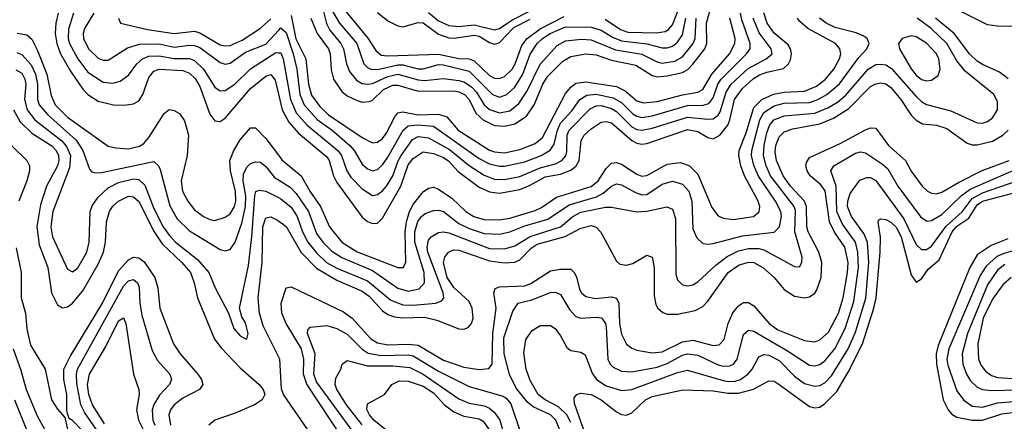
# Model space of a CAD drawing. Header units: inches. Extents: x 990535 to 1117859, y 769386 to 892122.
# Tile 726 of 1056: x 1058982 to 1062856, y 843785 to 845364. Entities that reach past the tile are written whole.
import ezdxf

# ---------------------------------------------------------------- set-up
doc = ezdxf.new("R2010")
doc.units = ezdxf.units.IN
doc.header["$MEASUREMENT"] = 0
doc.layers.add('B0854', color=7, linetype='Continuous')
doc.layers.add('B0864', color=7, linetype='Continuous')

msp = doc.modelspace()

# ---------------------------------------------------------------- linework, layer by layer
at = {"layer": 'B0854', "color": 5}
for points, elevation in [([(1059132.8, 845390), (1059123.6, 845350), (1059120.9, 845310), (1059127.5, 845270), (1059142.2, 845230), (1059181.8, 845161.8), (1059230, 845091.5), (1059250.1, 845070), (1059290, 845043.9), (1059351, 845029), (1059392.3, 845027.7), (1059430, 845032.9), (1059450, 845045.2), (1059466.8, 845070), (1059490, 845136.8), (1059510, 845161.8), (1059531, 845169), (1059624.2, 845164.2), (1059650, 845154.4), (1059672.4, 845132.4), (1059690, 845101), (1059730, 844993.2), (1059750, 844966.1), (1059770, 844963.8), (1059790, 844976.4), (1059890, 845094.2), (1059950, 845141.8), (1059970, 845149), (1059986.6, 845126.6), (1060000, 845071.4)], 2720), ([(1059194.1, 845390), (1059173.4, 845326.6), (1059173, 845290), (1059178.2, 845270), (1059210.7, 845210), (1059250, 845158.3), (1059310, 845118.3), (1059350, 845114.3), (1059377.5, 845122.5), (1059410, 845145.5), (1059442.9, 845190), (1059465.6, 845210), (1059490, 845220.1), (1059530, 845222.6), (1059590, 845211.8), (1059650, 845211.6), (1059670, 845203.6), (1059705.5, 845170), (1059750, 845098.6), (1059770, 845084.3), (1059790, 845085.3), (1059828.3, 845110), (1059890, 845171.3), (1059990, 845235.2), (1060000, 845234.3)], 2740), ([(1059273.3, 845390), (1059236.4, 845330), (1059231.8, 845310), (1059233.3, 845290), (1059252.3, 845250), (1059290, 845213), (1059310, 845204.8), (1059330, 845205.3), (1059405.9, 845254.1), (1059452.7, 845267.3), (1059530, 845269.1), (1059590, 845256.5), (1059650, 845264.5), (1059670, 845262.9), (1059690, 845254.5), (1059770, 845195.3), (1059790, 845189.1), (1059810, 845192.8), (1059870, 845236.1), (1059950, 845268.5), (1060000, 845321.7)], 2760), ([(1059371, 845370), (1059378.4, 845350), (1059485, 845325), (1059590, 845309.2), (1059670, 845318.9), (1059690, 845312.1), (1059770, 845265.6), (1059790, 845260.9), (1059810, 845262.2), (1059856.6, 845283.4), (1059929, 845331), (1059970, 845366.9)], 2780), ([(1058971.4, 845311.4), (1059010, 845304.9), (1059030, 845287), (1059050, 845245.9), (1059088, 845150), (1059106.3, 845066.3), (1059121.6, 845030), (1059170, 844981.2), (1059330, 844866.4), (1059359.8, 844859.8), (1059410, 844857), (1059453.7, 844866.3), (1059470, 844876.9), (1059490, 844900.4), (1059550, 844994.7), (1059570, 845010.8), (1059590, 845007.2), (1059610, 844994.8), (1059630, 844966.7), (1059645.6, 844910), (1059640.4, 844830), (1059616.7, 844730), (1059622, 844690), (1059643.3, 844650), (1059670, 844616.8), (1059704.7, 844590), (1059730, 844578.9), (1059750, 844575.1), (1059790, 844587.3), (1059810, 844600.9), (1059827.6, 844630), (1059832.2, 844650), (1059831.4, 844688.6), (1059811.8, 844770), (1059809.2, 844810), (1059824.5, 844850), (1059850, 844891.3), (1059890, 844939.4), (1059910, 844938.5), (1059950, 844897), (1060000, 844831.2)], 2680), ([(1058970, 845234.8), (1058990, 845227), (1059026.4, 845186.4), (1059044, 845150), (1059052, 845110), (1059052, 845050), (1059059, 845030), (1059091.5, 844991.5), (1059204.6, 844890), (1059230.8, 844850), (1059256.8, 844776.8), (1059265.9, 844765.9), (1059281.9, 844761.9), (1059303.9, 844763.9), (1059510, 844806.4), (1059527.8, 844790), (1059535, 844775), (1059572.8, 844632.8), (1059601.8, 844581.8), (1059650, 844534), (1059770, 844461.2), (1059790, 844455.9), (1059810, 844460.9), (1059830, 844489.1), (1059856.1, 844563.9), (1059870, 844630), (1059871.2, 844670), (1059861.1, 844730), (1059863, 844757), (1059875.4, 844784.6), (1059890, 844798.8), (1059910, 844805.4), (1059930, 844803.3), (1059950, 844786.5), (1059984.3, 844744.3), (1060000, 844734.5)], 2660), ([(1058967.2, 845167.2), (1058990, 845153.7), (1059001.9, 845130), (1059005.6, 845110), (1059000.3, 845050), (1059010.7, 845010), (1059041.7, 844970), (1059148, 844888), (1059166, 844866), (1059181.2, 844830), (1059178, 844782), (1059112.8, 844610), (1059104.5, 844550), (1059110.9, 844510), (1059170, 844383.6), (1059190, 844373.2), (1059210, 844388.6), (1059246.4, 844450), (1059254.8, 844490), (1059259.5, 844610), (1059267.3, 844632.7), (1059290, 844666.9), (1059330, 844703.5), (1059370, 844724.5), (1059430, 844738.9), (1059450, 844736), (1059473.7, 844713.7), (1059510, 844622.2), (1059547, 844550), (1059570, 844516.3), (1059594.6, 844490), (1059681.8, 844421.8), (1059725.6, 844370), (1059750.6, 844310), (1059803, 844210), (1059824.7, 844150), (1059850, 844121.5), (1059870, 844108.9), (1059875.3, 844110), (1059880.9, 844130), (1059870, 844172.6), (1059855.4, 844195.4), (1059846.8, 844230), (1059881.9, 844398.1), (1059895.9, 844510), (1059907.4, 844672.6), (1059911.6, 844688.4), (1059925.6, 844694.4), (1059950, 844690.1), (1060000, 844665.4)], 2640), ([(1058957.2, 845010), (1058983.1, 844963.1), (1059030, 844917.3), (1059108.5, 844868.5), (1059125.6, 844850), (1059134.6, 844830), (1059135.5, 844810), (1059130.3, 844790), (1059087.7, 844710), (1059063.7, 844636.3), (1059049.8, 844550), (1059059, 844479), (1059092.7, 844390), (1059106.4, 844290), (1059130, 844243.5), (1059150, 844231.4), (1059170, 844235.1), (1059190, 844249.1), (1059230, 844298.1), (1059290, 844403), (1059311.9, 844450), (1059319.2, 844490), (1059322.8, 844570), (1059335.6, 844610), (1059348.7, 844631.3), (1059370, 844650.5), (1059410, 844670.4), (1059430, 844667.3), (1059450, 844649.1), (1059510.5, 844530.5), (1059542.7, 844482.7), (1059620.1, 844410), (1059654.2, 844370), (1059669, 844330), (1059682.1, 844270), (1059748.6, 844108.6), (1059774.6, 844074.6), (1059850, 843995.8), (1059923.8, 843930), (1059940.1, 843910), (1059946.7, 843890), (1059936.3, 843870), (1059905.4, 843850), (1059830, 843817.4), (1059750.2, 843790), (1059725.5, 843770)], 2620), ([(1058890, 844926.4), (1059010, 844810), (1059019.9, 844790), (1059019.9, 844770), (1059009.4, 844730), (1058978.7, 844650)], 2580), ([(1060000, 844040.1), (1059940.2, 844160.2), (1059925.7, 844210), (1059919.7, 844270), (1059935.4, 844410), (1059938.9, 844550), (1059950, 844585), (1059970, 844588.6), (1059996.1, 844576.1), (1060000, 844573.3)], 2620), ([(1058967.7, 844467.7), (1058987.3, 844370), (1058988.2, 844270), (1059004.6, 844210), (1059010, 844148.4), (1059024.6, 844084.6), (1059081.7, 843990), (1059106.8, 843870), (1059130, 843832.6), (1059159.6, 843799.6), (1059174.8, 843730)], 2580), ([(1059230, 843746.3), (1059190, 843788.6), (1059176.3, 843796.3), (1059171.6, 843811.6), (1059167.2, 843827.2), (1059167.5, 843890), (1059155.8, 843950), (1059156.1, 843990), (1059180.3, 844039.7), (1059307.5, 844250), (1059370, 844376.5), (1059410, 844420.1), (1059430, 844430.1), (1059450, 844427.2), (1059471.7, 844411.7), (1059513.9, 844350), (1059525.9, 844310), (1059533.6, 844230), (1059587.2, 844090), (1059613.6, 844050), (1059682.9, 843970), (1059697.2, 843950), (1059702.8, 843930), (1059689.4, 843910), (1059623.9, 843876.1), (1059590, 843850.4), (1059575.1, 843830), (1059568.7, 843810), (1059575.2, 843770)], 2580), ([(1059285.9, 843750), (1059238.5, 843818.5), (1059222.6, 843850), (1059206.3, 843933.7), (1059205.5, 843970), (1059209.7, 843990), (1059390, 844316.8), (1059410, 844337.9), (1059430, 844343), (1059445, 844330), (1059452.2, 844312.2), (1059454.7, 844250), (1059461.9, 844201.9), (1059503.7, 844063.7), (1059523.6, 844023.6), (1059572.4, 843970), (1059578.6, 843950), (1059571.4, 843930), (1059532.1, 843887.9), (1059509.3, 843850.7), (1059502.9, 843830), (1059505.3, 843790), (1059513.4, 843770)], 2560), ([(1059315.7, 843775.7), (1059268.4, 843850), (1059253.8, 843890), (1059248.8, 843930), (1059256.2, 843970), (1059320.8, 844079.2), (1059370, 844180.5), (1059390, 844192.4), (1059399, 844170), (1059429.6, 843970), (1059450.1, 843910), (1059451.7, 843890), (1059442, 843830), (1059449.5, 843790), (1059469.5, 843750)], 2540), ([(1058955.5, 844070), (1058986.3, 843986.3), (1059006.8, 843910), (1059050, 843806.4), (1059110, 843698.8)], 2560), ([(1058961.3, 843870), (1059010, 843748.4), (1059064.9, 843670), (1059116.1, 843610), (1059128, 843590), (1059131.5, 843570), (1059127.5, 843550), (1059101.9, 843518.1), (1059070, 843495.6), (1059010, 843465.4), (1058990, 843448.1), (1058959.4, 843410)], 2540)]:
    msp.add_lwpolyline(points, dxfattribs=dict(at, elevation=elevation))
at = {"layer": 'B0864', "color": 5}
for points, elevation in [([(1060164.9, 845444.9), (1060189, 845349), (1060202.8, 845322.8), (1060245.1, 845270), (1060255.4, 845250), (1060267.4, 845190), (1060280, 845160), (1060306.9, 845126.9), (1060330, 845113.4), (1060350, 845110.4), (1060370, 845113.6), (1060430, 845140.8), (1060470, 845149.6), (1060550, 845127.3), (1060574.4, 845125.6), (1060650, 845133.1), (1060710, 845125.2), (1060730, 845120), (1060760, 845100), (1060778.8, 845078.8), (1060809.2, 845029.2), (1060830, 845010.7), (1060870, 844998.2), (1060910, 845006.3), (1060946, 845034), (1060977.8, 845082.2), (1061030.4, 845189.6), (1061096.8, 845263.2), (1061130, 845280.6), (1061192.9, 845287.1), (1061230, 845285.5), (1061326, 845246), (1061430, 845228.3), (1061490, 845198.7), (1061510, 845193.2), (1061559.3, 845200.7), (1061590, 845218.4), (1061632.1, 845270), (1061639.3, 845290), (1061644.1, 845370)], 2840), ([(1061285.9, 845365.9), (1061345.3, 845325.3), (1061375, 845315), (1061488, 845312), (1061521.8, 845318.2), (1061534.6, 845325.4), (1061550, 845344.2), (1061584, 845430)], 2880), ([(1060000, 845071.4), (1060014.9, 845010), (1060041.2, 844961.2), (1060078.4, 844918.4), (1060190, 844824.4), (1060200.2, 844810), (1060216.1, 844750), (1060230, 844723.4), (1060330, 844587.3), (1060350, 844570.1), (1060370, 844562.8), (1060390, 844564.4), (1060410, 844583.2), (1060481.2, 844710), (1060510, 844794), (1060530, 844818.5), (1060570, 844844.3), (1060610, 844838.6), (1060650, 844822), (1060670, 844807.7), (1060707.8, 844767.8), (1060790, 844705.9), (1060830, 844686.8), (1060870, 844682.4), (1060950, 844696.8), (1060990, 844713.1), (1061050, 844746.5), (1061110, 844756.4), (1061150, 844772.5), (1061170.9, 844790), (1061182.8, 844810), (1061190.9, 844889.1), (1061202.4, 844910), (1061230, 844934.9), (1061270, 844960.9), (1061290, 844964.4), (1061310, 844958.6), (1061390, 844888.8), (1061410, 844878.5), (1061430, 844874.8), (1061450, 844877.9), (1061610, 844932.4), (1061650, 844924.7), (1061690, 844900.9), (1061710, 844896.2), (1061736.3, 844910), (1061768.2, 844950), (1061776.7, 844970), (1061794.8, 845050), (1061826, 845094), (1061868.4, 845131.6), (1061893, 845147), (1061922, 845158), (1061987.3, 845172.7), (1062006.6, 845190), (1062014.3, 845205.7), (1062018.8, 845230), (1062015, 845250), (1062005.6, 845265.6), (1061950, 845310.9), (1061922.4, 845350), (1061909.3, 845390.7)], 2720), ([(1060000, 845321.7), (1060010, 845332.3), (1060030, 845313.1), (1060057.9, 845230), (1060072, 845170), (1060084.1, 845070), (1060101.6, 845030), (1060152, 844972), (1060211.1, 844930), (1060280.8, 844870), (1060297.9, 844850), (1060330, 844795.8), (1060350, 844778.2), (1060370, 844770.1), (1060390, 844775.3), (1060410, 844794), (1060430, 844824.2), (1060490.3, 844930), (1060510, 844946.6), (1060549, 844951), (1060610, 844945.9), (1060790, 844818.4), (1060830, 844797.2), (1060870, 844787.7), (1060890, 844787.6), (1060970, 844805.9), (1061033.2, 844830), (1061069.5, 844850.5), (1061085.4, 844874.6), (1061097.4, 844930), (1061110, 844957.2), (1061153.9, 845006.1), (1061185.5, 845050), (1061213.1, 845066.9), (1061250, 845070.7), (1061317.2, 845057.2), (1061350, 845037.9), (1061394.4, 844994.4), (1061410, 844984.5), (1061430, 844980.2), (1061470, 844986.6), (1061610, 845027.3), (1061671.7, 845028.3), (1061690, 845033.5), (1061698.7, 845041.3), (1061710, 845056.8), (1061729.3, 845110), (1061742.5, 845130), (1061842.2, 845230), (1061855.7, 845250), (1061856.6, 845270), (1061823, 845363), (1061817.7, 845390)], 2760), ([(1060126.9, 845370), (1060152.8, 845310), (1060197.1, 845250), (1060204.1, 845230), (1060206.9, 845166.9), (1060216.7, 845130), (1060250, 845081.2), (1060270, 845065.3), (1060310, 845046.3), (1060330, 845039.7), (1060357.8, 845042.2), (1060370, 845048), (1060412.8, 845090), (1060450, 845107.2), (1060470, 845107.2), (1060550, 845083), (1060690, 845084.7), (1060710, 845081), (1060731.7, 845070), (1060749.8, 845050), (1060776.4, 844996.4), (1060806.1, 844970), (1060850, 844947.7), (1060890, 844944.9), (1060930, 844954.7), (1060975.4, 844984.6), (1061006.3, 845030), (1061040.7, 845110), (1061058.9, 845141.1), (1061119.3, 845200.7), (1061150, 845219), (1061210, 845230.3), (1061250, 845226.3), (1061310, 845205.1), (1061405.7, 845185.7), (1061470, 845144.8), (1061490, 845139.5), (1061530, 845142.9), (1061590, 845157), (1061611.4, 845168.6), (1061630, 845188.6), (1061677.2, 845250), (1061685.2, 845270), (1061684.5, 845350), (1061703.2, 845416.8)], 2820), ([(1060214.6, 845394.6), (1060240.1, 845350), (1060308.4, 845270), (1060336.5, 845190), (1060350, 845175.9), (1060362.9, 845170), (1060390, 845168.4), (1060470, 845187.1), (1060490, 845186.5), (1060550, 845170.8), (1060570, 845170.6), (1060630, 845187.5), (1060650, 845186.3), (1060750, 845161.5), (1060842.8, 845070), (1060870, 845060.1), (1060899.1, 845070), (1060930, 845099.4), (1060961.2, 845150), (1060991.1, 845228.9), (1061018.6, 845270), (1061038.7, 845290), (1061069.1, 845310), (1061130, 845336.6), (1061230, 845335.3), (1061270, 845322.6), (1061315.1, 845295.1), (1061350, 845280.7), (1061449.7, 845269.7), (1061510, 845253.6), (1061530, 845253.7), (1061550, 845260.4), (1061570, 845275.1), (1061590, 845304.1), (1061602.9, 845370)], 2860), ([(1060255.2, 845410), (1060351.8, 845291.8), (1060382.6, 845242.6), (1060404.8, 845224.8), (1060430, 845221.7), (1060630, 845229.1), (1060710, 845211.2), (1060750, 845210), (1060770, 845202), (1060830, 845144.6), (1060850, 845134.8), (1060870, 845132.4), (1060890, 845140.4), (1060919.8, 845170), (1060931.6, 845190), (1060957.8, 845262.2), (1060978.8, 845290), (1061030, 845328.7), (1061123.8, 845376.2)], 2880), ([(1060390, 845392.8), (1060430, 845359.7), (1060470, 845339.3), (1060490, 845336.4), (1060550, 845352.6), (1060570, 845352.4), (1060630, 845307.4), (1060670, 845292.8), (1060691.1, 845291.1), (1060770, 845303.4), (1060790, 845299), (1060830, 845274.8), (1060850, 845268.1), (1060867, 845273), (1060870, 845273.9), (1060926.4, 845333.6), (1060990, 845366.4)], 2920), ([(1060590, 845392.4), (1060630, 845359.8), (1060670, 845341.2), (1060710, 845336.9), (1060770, 845343.6), (1060850, 845323.6), (1060870, 845329.8), (1060917.8, 845362.2), (1060990, 845398.3)], 2940), ([(1062890, 845337.5), (1062830, 845338.4), (1062790, 845344.5), (1062670, 845404.5)], 2580), ([(1060000, 845234.3), (1060010, 845233.3), (1060018.8, 845210), (1060047.1, 845050), (1060070, 844997.7), (1060112.6, 844950), (1060233.2, 844850), (1060248.6, 844830), (1060268.8, 844770), (1060284.6, 844744.6), (1060330, 844698.5), (1060370, 844673.4), (1060390, 844676.3), (1060410, 844691), (1060424.8, 844710), (1060449.9, 844750), (1060470.6, 844809.4), (1060482.5, 844830), (1060527.3, 844892.7), (1060550, 844905.1), (1060590, 844899), (1060673.2, 844853.2), (1060750, 844790.3), (1060810, 844752.5), (1060850, 844737.2), (1060890, 844735.2), (1060950, 844747.7), (1061030, 844781.3), (1061090, 844796.9), (1061115.6, 844810), (1061130.9, 844829.1), (1061135.4, 844844.6), (1061136, 844910), (1061143.5, 844930), (1061226.6, 845013.4), (1061250, 845025.8), (1061270, 845027.1), (1061310, 845015.2), (1061330, 845002.9), (1061390, 844942.9), (1061410, 844932.7), (1061430, 844929.5), (1061470, 844937.2), (1061610, 844981.2), (1061690, 844972.5), (1061710, 844974.5), (1061730, 844988.3), (1061738, 845002), (1061761.2, 845078.8), (1061781.7, 845110), (1061847.9, 845172.1), (1061919.5, 845210), (1061943, 845230), (1061938.8, 845250), (1061891.8, 845311.8), (1061867.4, 845370)], 2740), ([(1060000, 844831.2), (1060013.5, 844813.5), (1060090, 844750.1), (1060123.1, 844690), (1060166.1, 844630), (1060200.8, 844550), (1060249.2, 844490), (1060310, 844451.2), (1060470, 844389.6), (1060490.8, 844389.2), (1060501.8, 844410), (1060498.5, 844530), (1060503.7, 844570), (1060515.3, 844610), (1060530, 844637.9), (1060570, 844687.1), (1060590, 844702.2), (1060610, 844705.2), (1060630, 844697.7), (1060682.5, 844662.5), (1060737.3, 844610), (1060768.4, 844590), (1060810, 844578.7), (1060870, 844576.6), (1060910, 844584.3), (1061010, 844614.5), (1061034.7, 844625.3), (1061093.9, 844666.1), (1061231.1, 844708.9), (1061257.6, 844730), (1061290, 844778.7), (1061310, 844800.4), (1061330, 844802), (1061350, 844795.6), (1061410, 844756.2), (1061430, 844748.9), (1061450, 844751.9), (1061530, 844795.6), (1061582.4, 844802.4), (1061617.5, 844790), (1061650, 844756.6), (1061705.6, 844625.6), (1061730, 844593.2), (1061750, 844583.4), (1061790, 844578.7), (1061869.6, 844590), (1061891.9, 844608.1), (1061893.6, 844630), (1061887.5, 844650), (1061834.5, 844750), (1061819.7, 844790), (1061811.2, 844830), (1061813.2, 844850), (1061840.9, 844919.1), (1061870, 845019.2), (1061901.8, 845050), (1061948.1, 845071.9), (1061990, 845079), (1062070, 845083.5), (1062117.8, 845102.2), (1062151.4, 845128.6), (1062184.8, 845170), (1062207.3, 845210), (1062212.4, 845230), (1062209, 845250), (1062192.2, 845270), (1062082.6, 845330), (1062050, 845358.8), (1062042.1, 845370)], 2680), ([(1060000, 844734.5), (1060045.8, 844705.8), (1060070, 844680.5), (1060118.4, 844610), (1060150, 844523.9), (1060174.3, 844490), (1060210, 844454.3), (1060249.2, 844429.2), (1060370, 844378.3), (1060470, 844308.7), (1060510, 844296.6), (1060553.6, 844306.4), (1060574.9, 844330), (1060573.3, 844370), (1060536.4, 844490), (1060536.9, 844530), (1060548.8, 844571.2), (1060562.4, 844590), (1060577.8, 844602.2), (1060610, 844613.9), (1060630, 844615.5), (1060650, 844610.1), (1060710, 844562.6), (1060750, 844543.1), (1060810, 844523.1), (1060870, 844521.1), (1060910, 844530.1), (1060970, 844553.8), (1061060.1, 844579.9), (1061144, 844636), (1061252.1, 844667.9), (1061277.8, 844682.2), (1061310, 844709.2), (1061330, 844718.1), (1061350, 844715), (1061404.4, 844684.4), (1061430, 844675.2), (1061450, 844677), (1061510, 844717.8), (1061550, 844728.8), (1061590, 844717.7), (1061615.1, 844690), (1061626.6, 844650), (1061630, 844541.3), (1061646, 844506), (1061670, 844484.6), (1061690, 844481), (1061710, 844483.8), (1061826.2, 844513.8), (1061950, 844528.1), (1061971, 844550), (1061979.6, 844590), (1061976.8, 844610), (1061955.4, 844650), (1061888.5, 844748.5), (1061870.5, 844790.5), (1061860.8, 844830), (1061862.5, 844850), (1061894.5, 844970), (1061910, 844999.2), (1061950, 845025), (1061990, 845035.3), (1062090, 845038.3), (1062122.5, 845050), (1062157.5, 845070), (1062208.1, 845111.9), (1062284.2, 845215.8), (1062315.7, 845250), (1062325, 845270), (1062316.8, 845290), (1062301.1, 845301.1), (1062272.6, 845312.6), (1062190, 845333.4), (1062154.9, 845350), (1062128.9, 845370)], 2660), ([(1060000, 844665.4), (1060010, 844660.4), (1060050, 844626.7), (1060074, 844590), (1060095.1, 844530), (1060115.3, 844490), (1060150, 844446.9), (1060189.3, 844410), (1060230, 844386.8), (1060350, 844337.9), (1060442, 844262), (1060490, 844242.7), (1060530, 844241.8), (1060619.5, 844250), (1060641.8, 844258.2), (1060650.9, 844269.1), (1060647.5, 844290), (1060588.4, 844450), (1060584.9, 844470), (1060590, 844497.8), (1060601.3, 844510), (1060630, 844527.4), (1060650, 844530.5), (1060670, 844525.5), (1060830, 844464), (1060890, 844462.7), (1060930, 844475.6), (1060990, 844512.1), (1061109.4, 844550), (1061158, 844590), (1061190, 844607.2), (1061287, 844627), (1061310, 844626.8), (1061410, 844609), (1061450, 844611.5), (1061528.1, 844628.1), (1061550, 844619.7), (1061562.2, 844582.2), (1061563.9, 844363.9), (1061570, 844341.1), (1061590, 844321.1), (1061610, 844317.4), (1061630, 844322), (1061650, 844333.9), (1061720.5, 844399.5), (1061766.3, 844433.7), (1061810, 844454.7), (1061850, 844464.1), (1061890, 844464.6), (1061910, 844459.1), (1062030, 844393.5), (1062050, 844392.9), (1062059.8, 844410), (1062060.5, 844430), (1062031.3, 844530), (1062034.3, 844614.3), (1062028.8, 844630), (1061936.5, 844750), (1061919.1, 844790), (1061908.8, 844830), (1061910.6, 844870), (1061921.1, 844918.9), (1061932.2, 844947.8), (1061949.8, 844970.2), (1061990, 844986.5), (1062110, 844996), (1062162.3, 845017.7), (1062199.7, 845040.3), (1062232.6, 845067.4), (1062320.4, 845170), (1062350, 845187.7), (1062370, 845189.7), (1062390, 845186.3), (1062412.8, 845172.8), (1062510, 845062), (1062530, 845042.3), (1062550, 845030.8), (1062646, 845006), (1062750, 844958.9), (1062770, 844957.9), (1062790, 844963.3), (1062810, 844977.8), (1062830, 845009.1), (1062830, 845042.9), (1062815, 845070), (1062702.2, 845162.2), (1062670, 845201.8), (1062629.6, 845270), (1062568.4, 845330), (1062513.4, 845370)], 2640), ([(1060050, 845380.1), (1060068.4, 845288.4), (1060107.8, 845210), (1060117.8, 845110), (1060130, 845067.1), (1060163.4, 845023.4), (1060196.5, 844990), (1060330, 844900.4), (1060370, 844880.3), (1060390, 844882.6), (1060410, 844896.8), (1060424, 844916), (1060457.7, 844982.3), (1060470, 844997.3), (1060490, 845001.9), (1060550, 844990.2), (1060630, 844993.2), (1060662, 844982), (1060706.7, 844930), (1060830, 844851.6), (1060850, 844844.5), (1060890, 844840.8), (1060950, 844853.2), (1061010, 844877.6), (1061039, 844901), (1061130, 845073.6), (1061150, 845099.3), (1061170, 845114.2), (1061210, 845120.1), (1061330, 845101.9), (1061364.4, 845084.4), (1061410, 845045.4), (1061436.7, 845036.7), (1061490, 845041.9), (1061590, 845068.3), (1061650, 845079.1), (1061670.3, 845089.7), (1061704.8, 845150), (1061774.9, 845230), (1061796.4, 845270), (1061796.7, 845290), (1061776, 845370)], 2780), ([(1062871, 845131), (1062837.4, 845157.4), (1062770, 845187.7), (1062750, 845201.2), (1062719.2, 845230), (1062659.2, 845310), (1062585.1, 845370)], 2620), ([(1060000, 844573.3), (1060030, 844551.2), (1060089.1, 844449.1), (1060150, 844387.3), (1060230, 844339.9), (1060330, 844297.2), (1060356.7, 844276.7), (1060410, 844219.7), (1060430, 844205.5), (1060456.1, 844196.1), (1060490, 844191.3), (1060574.6, 844194.6), (1060623.1, 844183.1), (1060710, 844148.7), (1060730, 844146.9), (1060746.3, 844153.7), (1060759, 844170), (1060766.1, 844190), (1060762.9, 844230), (1060750, 844255.6), (1060690, 844310.9), (1060664.4, 844350), (1060649.9, 844410.1), (1060654.2, 844430), (1060669.3, 844450.7), (1060690, 844459.3), (1060710, 844458.1), (1060830, 844416), (1060890, 844408.4), (1060929.7, 844410.3), (1060950, 844419.8), (1060993.9, 844466.1), (1061018.4, 844481.6), (1061128.2, 844511.8), (1061190, 844544.8), (1061230, 844554.4), (1061250, 844548.9), (1061269.1, 844529.1), (1061330, 844414.2), (1061343.5, 844403.5), (1061370, 844398.9), (1061394.7, 844405.3), (1061450, 844438.5), (1061470, 844430.4), (1061478.2, 844390), (1061478.4, 844278.4), (1061484.5, 844244.5), (1061492.5, 844230), (1061513.1, 844213.1), (1061530, 844206.8), (1061570, 844206), (1061639.6, 844220.4), (1061670, 844236), (1061690, 844256.9), (1061769.6, 844370.4), (1061810, 844398.6), (1061850, 844410.3), (1061870, 844409.1), (1061905.5, 844390), (1061950.6, 844350), (1061990, 844303.3), (1062030, 844277.1), (1062070, 844270.1), (1062090, 844274.8), (1062110, 844288.4), (1062118.4, 844301.6), (1062135.3, 844350), (1062138.5, 844410), (1062126.1, 844450), (1062083.8, 844530), (1062079.6, 844550), (1062078, 844630), (1062070.1, 844650.1), (1062015.5, 844710), (1061986.4, 844750), (1061959.6, 844810), (1061955.1, 844844.9), (1061957.8, 844870), (1061970, 844903.5), (1061990, 844923.7), (1062024.6, 844935.4), (1062130, 844954), (1062183.6, 844976.4), (1062244.8, 845015.2), (1062330, 845101.7), (1062350, 845112.2), (1062370, 845115.5), (1062390, 845111.6), (1062410, 845098.1), (1062448.7, 845050), (1062489.1, 844989.1), (1062510, 844969.1), (1062534.9, 844954.9), (1062590, 844949.4), (1062630, 844935.9), (1062710, 844878.1), (1062730, 844872), (1062750, 844872.6), (1062810, 844886.4), (1062850, 844909.7), (1062871.1, 844930)], 2620), ([(1060254.6, 843714.6), (1060111.1, 843931.1), (1060098.1, 843970), (1060099.6, 844030), (1060090.6, 844070), (1060030.5, 844170), (1060013.9, 844210), (1060010.9, 844250), (1060030, 844309.3), (1060050, 844313.9), (1060255.9, 844215.9), (1060290.2, 844190.2), (1060363.5, 844110), (1060390, 844093.6), (1060430, 844085.4), (1060510, 844088.8), (1060550, 844084.3), (1060650, 844025.7), (1060730, 843998.5), (1060790, 843988.6), (1060827.3, 843992.7), (1060841.5, 844010), (1060843.2, 844130), (1060856.9, 844230), (1060848, 844290), (1060852.6, 844307.4), (1060870, 844313.7), (1060970, 844318.1), (1060993.4, 844326.6), (1061070, 844376.4), (1061110, 844382.9), (1061150, 844382.7), (1061163.9, 844370), (1061172.6, 844352.6), (1061184.6, 844304.6), (1061193, 844290), (1061210, 844275.8), (1061247.6, 844267.6), (1061310, 844274.7), (1061330, 844269.4), (1061339.3, 844250), (1061342.2, 844170), (1061350, 844127.1), (1061370, 844088.8), (1061390, 844073), (1061410, 844064.8), (1061470, 844054.4), (1061510, 844058), (1061590, 844098.1), (1061630, 844104.6), (1061710, 844083.3), (1061734.3, 844085.7), (1061753.2, 844106.8), (1061769.4, 844170), (1061788.3, 844211.7), (1061810, 844239.6), (1061830, 844251.6), (1061850, 844251.6), (1061870, 844239.4), (1061930.9, 844170), (1061964.4, 844144.4), (1062070, 844102.3), (1062110, 844097.7), (1062130, 844105.1), (1062164, 844136), (1062203.5, 844210), (1062221.9, 844270), (1062239.4, 844370), (1062242, 844410), (1062229.1, 844470), (1062188.1, 844528.1), (1062167.7, 844570), (1062151.7, 844691.7), (1062134.6, 844714.6), (1062092.1, 844750), (1062080.6, 844770), (1062075.6, 844790), (1062077.5, 844802.5), (1062090, 844822.2), (1062210, 844876.7), (1062310, 844931.6), (1062330, 844938.5), (1062350, 844937.6), (1062400.6, 844870), (1062467.8, 844810), (1062490, 844768.4), (1062533.4, 844710), (1062554, 844690), (1062570, 844681.7), (1062590, 844679.8), (1062610, 844685.9), (1062675.5, 844724.5), (1062769.3, 844770.7), (1062875.6, 844810)], 2580), ([(1061107, 843750), (1061091.2, 843790), (1061070.5, 843810.5), (1061002.5, 843842.5), (1060980.2, 843860.2), (1060934.9, 843914.9), (1060908.6, 843968.6), (1060888.2, 844050), (1060887.3, 844112.7), (1060922.4, 844217.6), (1060943.5, 844250), (1060997.2, 844262.8), (1061070, 844290.9), (1061090, 844293.3), (1061110, 844283.2), (1061145.1, 844225.1), (1061170, 844197.6), (1061190, 844191.1), (1061250, 844194.6), (1061271.4, 844191.4), (1061286.9, 844170), (1061290, 844157.1), (1061296.6, 844030), (1061305.7, 844010), (1061317.5, 843997.5), (1061350, 843982.3), (1061390, 843979.7), (1061490, 843998.5), (1061530, 844012.9), (1061590, 844045.7), (1061610, 844050.3), (1061650, 844045.1), (1061730, 844007.3), (1061750, 844002.3), (1061776.7, 844003.3), (1061790.5, 844009.5), (1061805.5, 844030), (1061830, 844126.9), (1061850, 844142.8), (1061870, 844139.9), (1062002.8, 844062.8), (1062090, 844005.7), (1062110, 844003.1), (1062130, 844008.4), (1062150, 844023), (1062189.4, 844070.6), (1062230, 844150.1), (1062264.4, 844255.6), (1062281.8, 844390), (1062279.6, 844450), (1062270.9, 844490), (1062220, 844560), (1062197.8, 844610), (1062193.9, 844710), (1062174.2, 844770), (1062186, 844790), (1062270, 844838.7), (1062290, 844844.1), (1062310, 844840.6), (1062376.5, 844796.5), (1062397.4, 844777.4), (1062437.4, 844710), (1062527.8, 844587.8), (1062552.6, 844572.6), (1062570, 844574.5), (1062610, 844598), (1062687.7, 844672.3), (1062721.9, 844698.1), (1062903.2, 844776.8)], 2560), ([(1061150, 843780.8), (1061135.3, 843810), (1061102.5, 843842.5), (1061049.3, 843870), (1061022.5, 843890), (1060990, 843945.3), (1060974.9, 843990), (1060965.6, 844054.4), (1060973.8, 844106.2), (1060998, 844142), (1061030, 844162.2), (1061070, 844161.6), (1061088.8, 844150), (1061110, 844121.5), (1061134.8, 844074.8), (1061150, 844063.9), (1061190, 844057.5), (1061206.6, 844046.6), (1061234.6, 843974.6), (1061251.7, 843950), (1061290, 843925.2), (1061350, 843906.5), (1061390, 843909.7), (1061570, 843977.4), (1061610, 843986.5), (1061750, 843945.5), (1061770, 843941.3), (1061797.2, 843942.8), (1061818.5, 843950), (1061846.9, 843970), (1061863.5, 843990), (1061890, 844038.5), (1061910, 844047.9), (1061930, 844044.9), (1061970, 844024.4), (1062030, 843962.6), (1062070, 843933.4), (1062110, 843923), (1062130, 843925.7), (1062150, 843936.9), (1062175.7, 843964.3), (1062242, 844070), (1062270, 844135.1), (1062310.7, 844269.3), (1062322.5, 844410), (1062317.2, 844490), (1062303.9, 844523.9), (1062254.6, 844590), (1062238.8, 844630), (1062239.9, 844650), (1062250, 844680.6), (1062287.2, 844732.8), (1062315.7, 844744.3), (1062330, 844743.6), (1062350, 844732.1), (1062461.2, 844581.2), (1062510, 844480.8), (1062530, 844461.2), (1062550, 844460.3), (1062570, 844473.7), (1062627.3, 844552.7), (1062690, 844609.3), (1062730, 844661.4), (1062770, 844683.8), (1062906.6, 844730)], 2540), ([(1061216.1, 843710), (1061164.7, 843855.3), (1061163.2, 843876.8), (1061173.6, 843890), (1061190, 843895.1), (1061230, 843890.8), (1061270, 843868.9), (1061330, 843822.1), (1061350, 843811.6), (1061370, 843809.4), (1061390, 843818.4), (1061443.7, 843870), (1061470, 843882.1), (1061591.1, 843908.9), (1061710, 843905), (1061770, 843895.1), (1061810, 843895.1), (1061868.7, 843911.3), (1061930, 843944.4), (1061950, 843942.6), (1061970, 843930.1), (1062090, 843843.7), (1062110, 843837.8), (1062130, 843840.9), (1062150, 843854.8), (1062197.2, 843902.8), (1062242.1, 843977.9), (1062297.7, 844090), (1062342.6, 844230), (1062352.4, 844270), (1062367.9, 844450), (1062368.7, 844508.7), (1062359.4, 844570), (1062363.1, 844576.9), (1062370, 844581.6), (1062390, 844578.9), (1062410, 844568), (1062430, 844548.2), (1062450.2, 844510), (1062490, 844361.1), (1062510, 844332.6), (1062530, 844344.6), (1062556.5, 844383.5), (1062599.4, 844420.6), (1062651.1, 844530), (1062670, 844551.9), (1062716.6, 844583.4), (1062750, 844635.8), (1062770.8, 844650.8), (1062943.1, 844696.9)], 2520), ([(1062870, 844502.9), (1062803.9, 844476.1), (1062750, 844439.9), (1062720.6, 844390), (1062596.5, 844083.5), (1062588.5, 844050), (1062589.8, 844010), (1062615.1, 843870), (1062634.7, 843830), (1062650, 843813.4), (1062670, 843801.7), (1062729.2, 843789.2), (1062770, 843789.2), (1062845.8, 843814.2), (1062910, 843822.9)], 2520), ([(1062910, 844460.4), (1062854.7, 844445.3), (1062827.3, 844432.7), (1062784.6, 844395.4), (1062761.5, 844358.5), (1062637.8, 844070), (1062629.8, 844030), (1062633.8, 844006.2), (1062670, 843905.3), (1062695, 843870), (1062730, 843844.9), (1062770, 843840.8), (1062830, 843857.7), (1062910, 843864.3)], 2540), ([(1062858.5, 844401.5), (1062830, 844378.7), (1062790, 844322.2), (1062710.8, 844130), (1062690.6, 844050), (1062692.7, 844010), (1062707.3, 843970), (1062723.8, 843943.8), (1062750, 843919.9), (1062770, 843910.4), (1062806.4, 843906.4), (1062910, 843908.9)], 2560), ([(1062883.8, 844350), (1062850, 844321.9), (1062810, 844265.5), (1062773.3, 844190), (1062752.1, 844090), (1062755.2, 844030), (1062765, 844005), (1062782.1, 843982.1), (1062805.7, 843965.7), (1062830, 843957.9), (1062910, 843952.2)], 2580), ([(1060290, 843749.5), (1060150, 843940.3), (1060138.9, 843970), (1060144.2, 844050), (1060114.7, 844130), (1060115.2, 844144.8), (1060125, 844155), (1060190, 844161.3), (1060229.8, 844150.2), (1060270, 844127.9), (1060329.1, 844069.1), (1060353.2, 844053.2), (1060403.5, 844043.5), (1060510, 844046.1), (1060530, 844042.3), (1060630, 843981.6), (1060750, 843921.9), (1060883.8, 843883.8), (1060896.3, 843876.3), (1060914.2, 843854.2), (1060950, 843749.2)], 2560), ([(1060000, 843517.6), (1060010, 843520.4), (1060090, 843557.4), (1060172, 843568), (1060184, 843576), (1060189, 843590), (1060180.1, 843630), (1060130.2, 843730), (1060019.4, 843890), (1060012.4, 843912.4), (1060005, 844030), (1060000, 844040.1)], 2620), ([(1060330, 843771.5), (1060268, 843850), (1060229.9, 843910), (1060222.9, 843930), (1060225.3, 843954.7), (1060245.3, 843990), (1060251, 844010), (1060270, 844023.8), (1060350, 844003), (1060450, 844003.7), (1060517, 843997), (1060570, 843970), (1060710, 843873.1), (1060750, 843856.1), (1060810, 843845.6), (1060830, 843837.2), (1060850, 843819.2), (1060871, 843790), (1060897.5, 843697.5)], 2540), ([(1060438.4, 843738.4), (1060375.6, 843790), (1060358.6, 843810), (1060348, 843832), (1060350, 843854), (1060417.4, 843890), (1060446.4, 843930), (1060475.5, 843944.5), (1060510, 843942.9), (1060570, 843923.8), (1060610, 843896.8), (1060653.8, 843850), (1060690, 843822.8), (1060730, 843805.8), (1060790, 843795.1), (1060806.1, 843786.1), (1060829.8, 843750)], 2520)]:
    msp.add_lwpolyline(points, dxfattribs=dict(at, elevation=elevation))
at = {"layer": 'B0864', "color": 5, "elevation": 2660}
msp.add_lwpolyline([(1062490, 845300.2), (1062454.6, 845290), (1062439.2, 845270), (1062443.2, 845250), (1062490, 845171.4), (1062510, 845145.7), (1062530, 845129.4), (1062550, 845123.9), (1062570, 845126.5), (1062595.7, 845144.3), (1062604.1, 845170), (1062598.1, 845210), (1062590, 845230.5), (1062550, 845272.4), (1062510, 845296.1)], close=True, dxfattribs=at)

doc.saveas('drawing.dxf')
